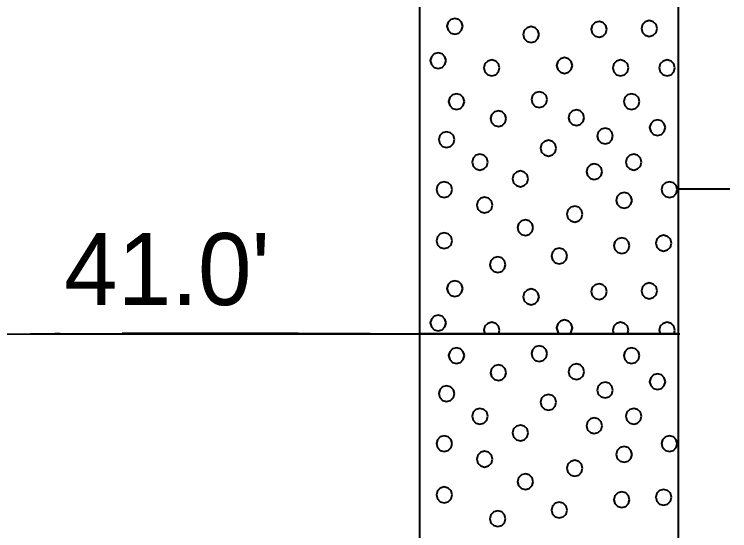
# Model space of a CAD drawing. Extents: x -582 to 653, y -817 to -3.
# Drawn here: x -45.24 to -38.32, y -736.56 to -731.56 of the extents above; entities that cross this region are included whole.
import ezdxf

# ---------------------------------------------------------------- set-up
doc = ezdxf.new("R2010")
doc.units = 0
doc.header["$LTSCALE"] = 0.4
doc.linetypes.add('LONG_DASHED', pattern=[7.5, 6, -1.5])
doc.layers.add('26', color=7, linetype='LONG_DASHED', lineweight=40)
doc.layers.add('27', color=7, linetype='Continuous', lineweight=40)

msp = doc.modelspace()

# ---------------------------------------------------------------- linework, layer by layer
at = {"layer": '26'}
msp.add_spline([(-89.1835, -735.3917), (-71.5863, -735.4226), (-67.8189, -735.4226), (-65.3189, -735.4226), (-45.0863, -734.6526), (-41.3189, -734.6526), (-38.8189, -734.6526), (-12.827, -734.6889)], degree=3, dxfattribs=at)
at = {"layer": '27'}
for p, q in [((-38.3189, -733.2526), (-38.8189, -733.2526)), ((-45.0863, -734.6526), (-41.3189, -734.6526))]:
    msp.add_line(p, q, dxfattribs=at)
for points in [[(-41.3189, -729.6526), (-38.8189, -729.6526), (-38.8189, -734.6526), (-41.3189, -734.6526)], [(-40.9031, -731.6759), (-40.9133, -731.6378), (-40.9412, -731.61), (-40.9793, -731.5997), (-41.0174, -731.61), (-41.0453, -731.6378), (-41.0555, -731.6759), (-41.0453, -731.714), (-41.0174, -731.7419), (-40.9793, -731.7521), (-40.9412, -731.7419), (-40.9133, -731.714)], [(-39.5072, -731.7052), (-39.5174, -731.6671), (-39.5453, -731.6392), (-39.5834, -731.629), (-39.6215, -731.6392), (-39.6494, -731.6671), (-39.6596, -731.7052), (-39.6494, -731.7433), (-39.6215, -731.7712), (-39.5834, -731.7814), (-39.5453, -731.7712), (-39.5174, -731.7433)], [(-39.0216, -731.6976), (-39.0318, -731.6595), (-39.0597, -731.6316), (-39.0978, -731.6214), (-39.1359, -731.6316), (-39.1638, -731.6595), (-39.174, -731.6976), (-39.1638, -731.7357), (-39.1359, -731.7636), (-39.0978, -731.7738), (-39.0597, -731.7636), (-39.0318, -731.7357)], [(-40.1645, -731.756), (-40.1747, -731.7179), (-40.2026, -731.69), (-40.2407, -731.6798), (-40.2788, -731.69), (-40.3067, -731.7179), (-40.3169, -731.756), (-40.3067, -731.7941), (-40.2788, -731.822), (-40.2407, -731.8322), (-40.2026, -731.822), (-40.1747, -731.7941)], [(-41.0645, -732.009), (-41.0747, -731.9709), (-41.1026, -731.943), (-41.1407, -731.9328), (-41.1788, -731.943), (-41.2067, -731.9709), (-41.2169, -732.009), (-41.2067, -732.0471), (-41.1788, -732.075), (-41.1407, -732.0852), (-41.1026, -732.075), (-41.0747, -732.0471)], [(-39.8416, -732.0561), (-39.8518, -732.018), (-39.8797, -731.9901), (-39.9178, -731.9799), (-39.9559, -731.9901), (-39.9838, -732.018), (-39.994, -732.0561), (-39.9838, -732.0942), (-39.9559, -732.122), (-39.9178, -732.1323), (-39.8797, -732.122), (-39.8518, -732.0942)], [(-40.5458, -732.0789), (-40.5561, -732.0408), (-40.5839, -732.0129), (-40.622, -732.0027), (-40.6601, -732.0129), (-40.688, -732.0408), (-40.6982, -732.0789), (-40.688, -732.117), (-40.6601, -732.1449), (-40.622, -732.1551), (-40.5839, -732.1449), (-40.5561, -732.117)], [(-39.2987, -732.0789), (-39.3089, -732.0408), (-39.3368, -732.0129), (-39.3749, -732.0027), (-39.413, -732.0129), (-39.4409, -732.0408), (-39.4511, -732.0789), (-39.4409, -732.117), (-39.413, -732.1449), (-39.3749, -732.1551), (-39.3368, -732.1449), (-39.3089, -732.117)], [(-38.8487, -732.0789), (-38.8589, -732.0408), (-38.8868, -732.0129), (-38.9249, -732.0027), (-38.963, -732.0129), (-38.9909, -732.0408), (-39.0011, -732.0789), (-38.9909, -732.117), (-38.963, -732.1449), (-38.9249, -732.1551), (-38.8868, -732.1449), (-38.8589, -732.117)], [(-40.887, -732.4052), (-40.8972, -732.3671), (-40.9251, -732.3392), (-40.9632, -732.329), (-41.0013, -732.3392), (-41.0292, -732.3671), (-41.0394, -732.4052), (-41.0292, -732.4433), (-41.0013, -732.4712), (-40.9632, -732.4814), (-40.9251, -732.4712), (-40.8972, -732.4433)], [(-40.086, -732.3856), (-40.0962, -732.3475), (-40.1241, -732.3196), (-40.1622, -732.3094), (-40.2003, -732.3196), (-40.2282, -732.3475), (-40.2384, -732.3856), (-40.2282, -732.4237), (-40.2003, -732.4516), (-40.1622, -732.4618), (-40.1241, -732.4516), (-40.0962, -732.4237)], [(-39.1924, -732.4053), (-39.2026, -732.3672), (-39.2305, -732.3393), (-39.2686, -732.3291), (-39.3067, -732.3393), (-39.3346, -732.3672), (-39.3448, -732.4053), (-39.3346, -732.4434), (-39.3067, -732.4713), (-39.2686, -732.4815), (-39.2305, -732.4713), (-39.2026, -732.4434)], [(-40.482, -732.5705), (-40.4923, -732.5324), (-40.5201, -732.5045), (-40.5582, -732.4943), (-40.5963, -732.5045), (-40.6242, -732.5324), (-40.6344, -732.5705), (-40.6242, -732.6086), (-40.5963, -732.6365), (-40.5582, -732.6467), (-40.5201, -732.6365), (-40.4923, -732.6086)], [(-39.727, -732.5615), (-39.7372, -732.5234), (-39.7651, -732.4955), (-39.8032, -732.4853), (-39.8413, -732.4955), (-39.8692, -732.5234), (-39.8794, -732.5615), (-39.8692, -732.5996), (-39.8413, -732.6275), (-39.8032, -732.6377), (-39.7651, -732.6275), (-39.7372, -732.5996)], [(-38.9415, -732.6574), (-38.9517, -732.6193), (-38.9796, -732.5914), (-39.0177, -732.5812), (-39.0558, -732.5914), (-39.0837, -732.6193), (-39.0939, -732.6574), (-39.0837, -732.6955), (-39.0558, -732.7234), (-39.0177, -732.7336), (-38.9796, -732.7234), (-38.9517, -732.6955)], [(-39.4487, -732.7387), (-39.459, -732.7006), (-39.4868, -732.6727), (-39.5249, -732.6625), (-39.563, -732.6727), (-39.5909, -732.7006), (-39.6011, -732.7387), (-39.5909, -732.7768), (-39.563, -732.8047), (-39.5249, -732.8149), (-39.4868, -732.8047), (-39.459, -732.7768)], [(-40.9832, -732.7731), (-40.9934, -732.735), (-41.0213, -732.7071), (-41.0594, -732.6969), (-41.0975, -732.7071), (-41.1254, -732.735), (-41.1356, -732.7731), (-41.1254, -732.8112), (-41.0975, -732.839), (-41.0594, -732.8493), (-41.0213, -732.839), (-40.9934, -732.8112)], [(-39.9971, -732.8563), (-40.0073, -732.8182), (-40.0352, -732.7903), (-40.0733, -732.7801), (-40.1114, -732.7903), (-40.1393, -732.8182), (-40.1495, -732.8563), (-40.1393, -732.8944), (-40.1114, -732.9222), (-40.0733, -732.9325), (-40.0352, -732.9222), (-40.0073, -732.8944)], [(-40.6603, -732.9917), (-40.6705, -732.9536), (-40.6984, -732.9257), (-40.7365, -732.9155), (-40.7746, -732.9257), (-40.8025, -732.9536), (-40.8127, -732.9917), (-40.8025, -733.0298), (-40.7746, -733.0577), (-40.7365, -733.0679), (-40.6984, -733.0577), (-40.6705, -733.0298)], [(-39.1716, -732.9917), (-39.1818, -732.9536), (-39.2097, -732.9257), (-39.2478, -732.9155), (-39.2859, -732.9257), (-39.3138, -732.9536), (-39.324, -732.9917), (-39.3138, -733.0298), (-39.2859, -733.0577), (-39.2478, -733.0679), (-39.2097, -733.0577), (-39.1818, -733.0298)], [(-39.553, -733.0845), (-39.5632, -733.0464), (-39.5911, -733.0185), (-39.6292, -733.0083), (-39.6673, -733.0185), (-39.6952, -733.0464), (-39.7054, -733.0845), (-39.6952, -733.1226), (-39.6673, -733.1505), (-39.6292, -733.1607), (-39.5911, -733.1505), (-39.5632, -733.1226)], [(-40.2687, -733.1532), (-40.2789, -733.1151), (-40.3068, -733.0872), (-40.3449, -733.077), (-40.383, -733.0872), (-40.4109, -733.1151), (-40.4211, -733.1532), (-40.4109, -733.1913), (-40.383, -733.2192), (-40.3449, -733.2294), (-40.3068, -733.2192), (-40.2789, -733.1913)], [(-41.006, -733.2574), (-41.0163, -733.2193), (-41.0441, -733.1914), (-41.0822, -733.1812), (-41.1203, -733.1914), (-41.1482, -733.2193), (-41.1584, -733.2574), (-41.1482, -733.2955), (-41.1203, -733.3234), (-41.0822, -733.3336), (-41.0441, -733.3234), (-41.0163, -733.2955)], [(-38.8258, -733.2574), (-38.836, -733.2193), (-38.8639, -733.1914), (-38.902, -733.1812), (-38.9401, -733.1914), (-38.968, -733.2193), (-38.9782, -733.2574), (-38.968, -733.2955), (-38.9401, -733.3234), (-38.902, -733.3336), (-38.8639, -733.3234), (-38.836, -733.2955)], [(-39.2644, -733.3617), (-39.2746, -733.3236), (-39.3025, -733.2957), (-39.3406, -733.2855), (-39.3787, -733.2957), (-39.4066, -733.3236), (-39.4168, -733.3617), (-39.4066, -733.3998), (-39.3787, -733.4276), (-39.3406, -733.4379), (-39.3025, -733.4276), (-39.2746, -733.3998)], [(-40.6145, -733.4074), (-40.6247, -733.3693), (-40.6526, -733.3414), (-40.6907, -733.3312), (-40.7288, -733.3414), (-40.7567, -733.3693), (-40.7669, -733.4074), (-40.7567, -733.4455), (-40.7288, -733.4734), (-40.6907, -733.4836), (-40.6526, -733.4734), (-40.6247, -733.4455)], [(-39.7424, -733.4951), (-39.7526, -733.457), (-39.7805, -733.4291), (-39.8186, -733.4189), (-39.8567, -733.4291), (-39.8846, -733.457), (-39.8948, -733.4951), (-39.8846, -733.5332), (-39.8567, -733.5611), (-39.8186, -733.5713), (-39.7805, -733.5611), (-39.7526, -733.5332)], [(-40.2204, -733.6261), (-40.2306, -733.588), (-40.2585, -733.5601), (-40.2966, -733.5499), (-40.3347, -733.5601), (-40.3626, -733.588), (-40.3728, -733.6261), (-40.3626, -733.6642), (-40.3347, -733.6921), (-40.2966, -733.7023), (-40.2585, -733.6921), (-40.2306, -733.6642)], [(-41.006, -733.7532), (-41.0163, -733.7151), (-41.0441, -733.6872), (-41.0822, -733.677), (-41.1203, -733.6872), (-41.1482, -733.7151), (-41.1584, -733.7532), (-41.1482, -733.7913), (-41.1203, -733.8192), (-41.0822, -733.8294), (-41.0441, -733.8192), (-41.0163, -733.7913)], [(-38.883, -733.7761), (-38.8932, -733.738), (-38.9211, -733.7101), (-38.9592, -733.6999), (-38.9973, -733.7101), (-39.0252, -733.738), (-39.0354, -733.7761), (-39.0252, -733.8142), (-38.9973, -733.8421), (-38.9592, -733.8523), (-38.9211, -733.8421), (-38.8932, -733.8142)], [(-39.2873, -733.8002), (-39.2975, -733.7621), (-39.3254, -733.7343), (-39.3635, -733.724), (-39.4016, -733.7343), (-39.4295, -733.7621), (-39.4397, -733.8002), (-39.4295, -733.8383), (-39.4016, -733.8662), (-39.3635, -733.8764), (-39.3254, -733.8662), (-39.2975, -733.8383)], [(-39.8924, -733.9007), (-39.9026, -733.8626), (-39.9305, -733.8347), (-39.9686, -733.8245), (-40.0067, -733.8347), (-40.0346, -733.8626), (-40.0448, -733.9007), (-40.0346, -733.9388), (-40.0067, -733.9667), (-39.9686, -733.9769), (-39.9305, -733.9667), (-39.9026, -733.9388)], [(-40.4874, -733.9846), (-40.4976, -733.9465), (-40.5255, -733.9186), (-40.5636, -733.9084), (-40.6017, -733.9186), (-40.6296, -733.9465), (-40.6398, -733.9846), (-40.6296, -734.0227), (-40.6017, -734.0506), (-40.5636, -734.0608), (-40.5255, -734.0506), (-40.4976, -734.0227)], [(-40.9031, -734.2159), (-40.9133, -734.1778), (-40.9412, -734.15), (-40.9793, -734.1397), (-41.0174, -734.15), (-41.0453, -734.1778), (-41.0555, -734.2159), (-41.0453, -734.254), (-41.0174, -734.2819), (-40.9793, -734.2921), (-40.9412, -734.2819), (-40.9133, -734.254)], [(-39.5072, -734.2452), (-39.5174, -734.2071), (-39.5453, -734.1792), (-39.5834, -734.169), (-39.6215, -734.1792), (-39.6494, -734.2071), (-39.6596, -734.2452), (-39.6494, -734.2833), (-39.6215, -734.3112), (-39.5834, -734.3214), (-39.5453, -734.3112), (-39.5174, -734.2833)], [(-39.0216, -734.2376), (-39.0318, -734.1995), (-39.0597, -734.1716), (-39.0978, -734.1614), (-39.1359, -734.1716), (-39.1638, -734.1995), (-39.174, -734.2376), (-39.1638, -734.2757), (-39.1359, -734.3036), (-39.0978, -734.3138), (-39.0597, -734.3036), (-39.0318, -734.2757)], [(-40.1645, -734.296), (-40.1747, -734.2579), (-40.2026, -734.23), (-40.2407, -734.2198), (-40.2788, -734.23), (-40.3067, -734.2579), (-40.3169, -734.296), (-40.3067, -734.3341), (-40.2788, -734.362), (-40.2407, -734.3722), (-40.2026, -734.362), (-40.1747, -734.3341)], [(-41.0645, -734.549), (-41.0747, -734.5109), (-41.1026, -734.483), (-41.1407, -734.4728), (-41.1788, -734.483), (-41.2067, -734.5109), (-41.2169, -734.549), (-41.2067, -734.5871), (-41.1788, -734.615), (-41.1407, -734.6252), (-41.1026, -734.615), (-41.0747, -734.5871)], [(-40.5458, -734.6189), (-40.5561, -734.5808), (-40.5839, -734.5529), (-40.622, -734.5427), (-40.6601, -734.5529), (-40.688, -734.5808), (-40.6982, -734.6189), (-40.6892, -734.6526), (-40.5549, -734.6526)], [(-39.8518, -734.6342), (-39.8416, -734.5961), (-39.8518, -734.558), (-39.8797, -734.5301), (-39.9178, -734.5199), (-39.9559, -734.5301), (-39.9838, -734.558), (-39.994, -734.5961), (-39.9838, -734.6342), (-39.9653, -734.6526), (-39.8702, -734.6526)], [(-39.2987, -734.6189), (-39.3089, -734.5808), (-39.3368, -734.5529), (-39.3749, -734.5427), (-39.413, -734.5529), (-39.4409, -734.5808), (-39.4511, -734.6189), (-39.4421, -734.6526), (-39.3077, -734.6526)], [(-38.8487, -734.6189), (-38.8589, -734.5808), (-38.8868, -734.5529), (-38.9249, -734.5427), (-38.963, -734.5529), (-38.9909, -734.5808), (-39.0011, -734.6189), (-38.9921, -734.6526), (-38.8577, -734.6526)], [(-41.3189, -734.6526), (-38.8189, -734.6526), (-38.8189, -740.1525), (-41.3189, -740.1525)], [(-40.887, -734.8652), (-40.8972, -734.8271), (-40.9251, -734.7992), (-40.9632, -734.789), (-41.0013, -734.7992), (-41.0292, -734.8271), (-41.0394, -734.8652), (-41.0292, -734.9033), (-41.0013, -734.9312), (-40.9632, -734.9414), (-40.9251, -734.9312), (-40.8972, -734.9033)], [(-40.086, -734.8456), (-40.0962, -734.8075), (-40.1241, -734.7796), (-40.1622, -734.7694), (-40.2003, -734.7796), (-40.2282, -734.8075), (-40.2384, -734.8456), (-40.2282, -734.8837), (-40.2003, -734.9116), (-40.1622, -734.9218), (-40.1241, -734.9116), (-40.0962, -734.8837)], [(-39.1924, -734.8653), (-39.2026, -734.8272), (-39.2305, -734.7993), (-39.2686, -734.7891), (-39.3067, -734.7993), (-39.3346, -734.8272), (-39.3448, -734.8653), (-39.3346, -734.9034), (-39.3067, -734.9313), (-39.2686, -734.9415), (-39.2305, -734.9313), (-39.2026, -734.9034)], [(-40.482, -735.0305), (-40.4923, -734.9924), (-40.5201, -734.9645), (-40.5582, -734.9543), (-40.5963, -734.9645), (-40.6242, -734.9924), (-40.6344, -735.0305), (-40.6242, -735.0686), (-40.5963, -735.0965), (-40.5582, -735.1067), (-40.5201, -735.0965), (-40.4923, -735.0686)], [(-39.727, -735.0215), (-39.7372, -734.9834), (-39.7651, -734.9555), (-39.8032, -734.9453), (-39.8413, -734.9555), (-39.8692, -734.9834), (-39.8794, -735.0215), (-39.8692, -735.0596), (-39.8413, -735.0875), (-39.8032, -735.0977), (-39.7651, -735.0875), (-39.7372, -735.0596)], [(-38.9415, -735.1174), (-38.9517, -735.0793), (-38.9796, -735.0514), (-39.0177, -735.0412), (-39.0558, -735.0514), (-39.0837, -735.0793), (-39.0939, -735.1174), (-39.0837, -735.1555), (-39.0558, -735.1834), (-39.0177, -735.1936), (-38.9796, -735.1834), (-38.9517, -735.1555)], [(-40.9832, -735.2331), (-40.9934, -735.195), (-41.0213, -735.1671), (-41.0594, -735.1569), (-41.0975, -735.1671), (-41.1254, -735.195), (-41.1356, -735.2331), (-41.1254, -735.2712), (-41.0975, -735.299), (-41.0594, -735.3093), (-41.0213, -735.299), (-40.9934, -735.2712)], [(-39.4487, -735.1987), (-39.459, -735.1606), (-39.4868, -735.1327), (-39.5249, -735.1225), (-39.563, -735.1327), (-39.5909, -735.1606), (-39.6011, -735.1987), (-39.5909, -735.2368), (-39.563, -735.2647), (-39.5249, -735.2749), (-39.4868, -735.2647), (-39.459, -735.2368)], [(-39.9971, -735.3163), (-40.0073, -735.2782), (-40.0352, -735.2503), (-40.0733, -735.2401), (-40.1114, -735.2503), (-40.1393, -735.2782), (-40.1495, -735.3163), (-40.1393, -735.3544), (-40.1114, -735.3822), (-40.0733, -735.3925), (-40.0352, -735.3822), (-40.0073, -735.3544)], [(-40.6603, -735.4517), (-40.6705, -735.4136), (-40.6984, -735.3857), (-40.7365, -735.3755), (-40.7746, -735.3857), (-40.8025, -735.4136), (-40.8127, -735.4517), (-40.8025, -735.4898), (-40.7746, -735.5177), (-40.7365, -735.5279), (-40.6984, -735.5177), (-40.6705, -735.4898)], [(-39.1716, -735.4517), (-39.1818, -735.4136), (-39.2097, -735.3857), (-39.2478, -735.3755), (-39.2859, -735.3857), (-39.3138, -735.4136), (-39.324, -735.4517), (-39.3138, -735.4898), (-39.2859, -735.5177), (-39.2478, -735.5279), (-39.2097, -735.5177), (-39.1818, -735.4898)], [(-39.553, -735.5445), (-39.5632, -735.5064), (-39.5911, -735.4785), (-39.6292, -735.4683), (-39.6673, -735.4785), (-39.6952, -735.5064), (-39.7054, -735.5445), (-39.6952, -735.5826), (-39.6673, -735.6105), (-39.6292, -735.6207), (-39.5911, -735.6105), (-39.5632, -735.5826)], [(-40.2687, -735.6132), (-40.2789, -735.5751), (-40.3068, -735.5472), (-40.3449, -735.537), (-40.383, -735.5472), (-40.4109, -735.5751), (-40.4211, -735.6132), (-40.4109, -735.6513), (-40.383, -735.6792), (-40.3449, -735.6894), (-40.3068, -735.6792), (-40.2789, -735.6513)], [(-41.006, -735.7174), (-41.0163, -735.6793), (-41.0441, -735.6514), (-41.0822, -735.6412), (-41.1203, -735.6514), (-41.1482, -735.6793), (-41.1584, -735.7174), (-41.1482, -735.7555), (-41.1203, -735.7834), (-41.0822, -735.7936), (-41.0441, -735.7834), (-41.0163, -735.7555)], [(-38.8258, -735.7174), (-38.836, -735.6793), (-38.8639, -735.6514), (-38.902, -735.6412), (-38.9401, -735.6514), (-38.968, -735.6793), (-38.9782, -735.7174), (-38.968, -735.7555), (-38.9401, -735.7834), (-38.902, -735.7936), (-38.8639, -735.7834), (-38.836, -735.7555)], [(-40.6145, -735.8674), (-40.6247, -735.8293), (-40.6526, -735.8014), (-40.6907, -735.7912), (-40.7288, -735.8014), (-40.7567, -735.8293), (-40.7669, -735.8674), (-40.7567, -735.9055), (-40.7288, -735.9334), (-40.6907, -735.9436), (-40.6526, -735.9334), (-40.6247, -735.9055)], [(-39.2644, -735.8217), (-39.2746, -735.7836), (-39.3025, -735.7557), (-39.3406, -735.7455), (-39.3787, -735.7557), (-39.4066, -735.7836), (-39.4168, -735.8217), (-39.4066, -735.8598), (-39.3787, -735.8876), (-39.3406, -735.8979), (-39.3025, -735.8876), (-39.2746, -735.8598)], [(-39.7424, -735.9551), (-39.7526, -735.917), (-39.7805, -735.8891), (-39.8186, -735.8789), (-39.8567, -735.8891), (-39.8846, -735.917), (-39.8948, -735.9551), (-39.8846, -735.9932), (-39.8567, -736.0211), (-39.8186, -736.0313), (-39.7805, -736.0211), (-39.7526, -735.9932)], [(-40.2204, -736.0861), (-40.2306, -736.048), (-40.2585, -736.0201), (-40.2966, -736.0099), (-40.3347, -736.0201), (-40.3626, -736.048), (-40.3728, -736.0861), (-40.3626, -736.1242), (-40.3347, -736.1521), (-40.2966, -736.1623), (-40.2585, -736.1521), (-40.2306, -736.1242)], [(-41.006, -736.2132), (-41.0163, -736.1751), (-41.0441, -736.1472), (-41.0822, -736.137), (-41.1203, -736.1472), (-41.1482, -736.1751), (-41.1584, -736.2132), (-41.1482, -736.2513), (-41.1203, -736.2792), (-41.0822, -736.2894), (-41.0441, -736.2792), (-41.0163, -736.2513)], [(-39.2873, -736.2602), (-39.2975, -736.2221), (-39.3254, -736.1943), (-39.3635, -736.184), (-39.4016, -736.1943), (-39.4295, -736.2221), (-39.4397, -736.2602), (-39.4295, -736.2983), (-39.4016, -736.3262), (-39.3635, -736.3364), (-39.3254, -736.3262), (-39.2975, -736.2983)], [(-38.883, -736.2361), (-38.8932, -736.198), (-38.9211, -736.1701), (-38.9592, -736.1599), (-38.9973, -736.1701), (-39.0252, -736.198), (-39.0354, -736.2361), (-39.0252, -736.2742), (-38.9973, -736.3021), (-38.9592, -736.3123), (-38.9211, -736.3021), (-38.8932, -736.2742)], [(-39.8924, -736.3607), (-39.9026, -736.3226), (-39.9305, -736.2947), (-39.9686, -736.2845), (-40.0067, -736.2947), (-40.0346, -736.3226), (-40.0448, -736.3607), (-40.0346, -736.3988), (-40.0067, -736.4267), (-39.9686, -736.4369), (-39.9305, -736.4267), (-39.9026, -736.3988)], [(-40.4874, -736.4446), (-40.4976, -736.4065), (-40.5255, -736.3786), (-40.5636, -736.3684), (-40.6017, -736.3786), (-40.6296, -736.4065), (-40.6398, -736.4446), (-40.6296, -736.4827), (-40.6017, -736.5106), (-40.5636, -736.5208), (-40.5255, -736.5106), (-40.4976, -736.4827)]]:
    msp.add_lwpolyline(points, close=True, dxfattribs=at)

# ---------------------------------------------------------------- texts
msp.add_text("41.0'", height=0.6976, dxfattribs=at).set_placement((-44.7623, -734.3762))

doc.saveas('drawing.dxf')
